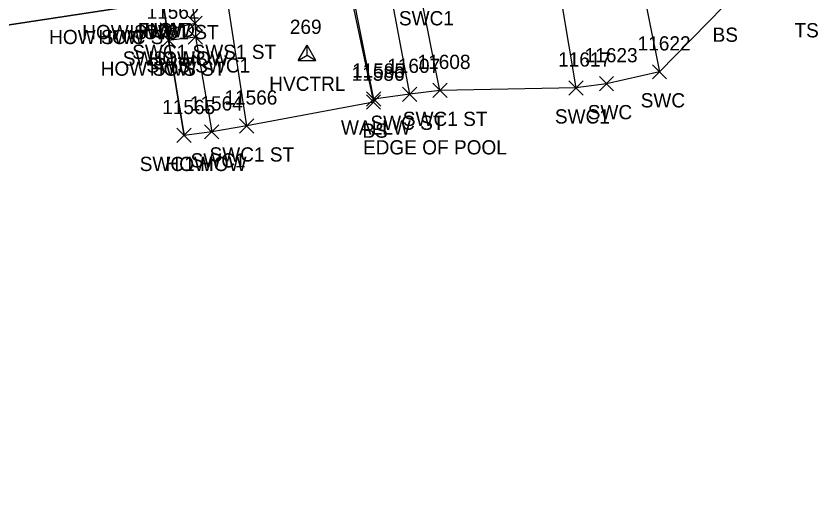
# Model space of a CAD drawing. Extents: x 1439173 to 1457902, y 641926 to 659889.
# Drawn here: x 1448144 to 1448256.7, y 648349 to 648416.4 of the extents above; entities that cross this region are included whole.
import ezdxf

# ---------------------------------------------------------------- set-up
doc = ezdxf.new("R2010")
doc.units = 0
for name, color, linetype in [('C_A', 7, 'Continuous'), ('C_I', 7, 'Continuous'), ('CPSM', 7, 'Continuous'), ('L_A', 7, 'Continuous'), ('L_I', 7, 'Continuous'), ('L_TIC', 7, 'Continuous'), ('LBC', 7, 'Continuous'), ('LELB', 7, 'Continuous'), ('LSOGP', 7, 'Continuous'), ('LW', 7, 'Continuous'), ('R_A', 7, 'Continuous'), ('R_C', 7, 'Continuous'), ('R_I', 7, 'Continuous'), ('R_TIC', 7, 'Continuous'), ('RSW', 7, 'Continuous')]:
    doc.layers.add(name, color=color, linetype=linetype)

msp = doc.modelspace()

# ---------------------------------------------------------------- linework, layer by layer
at = {"layer": 'CPSM'}
for p, q in [((1448183.65, 648410.16), (1448184.9, 648412.32)), ((1448186.15, 648410.16), (1448184.9, 648412.32)), ((1448184.9, 648410.88), (1448184.9, 648412.32)), ((1448183.65, 648410.16), (1448184.9, 648410.88)), ((1448183.65, 648410.16), (1448186.15, 648410.16)), ((1448184.9, 648410.88), (1448184.9, 648410.88)), ((1448184.9, 648410.88), (1448186.15, 648410.16))]:
    msp.add_line(p, q, dxfattribs=at)
at = {"layer": 'L_TIC'}
for points in [[(1448164.26, 648413.43), (1448166.26, 648415.43)], [(1448166.26, 648413.43), (1448164.26, 648415.43)], [(1448164.44, 648412), (1448166.44, 648414)], [(1448166.44, 648412), (1448164.44, 648414)], [(1448193.25, 648403.73), (1448195.25, 648405.73)], [(1448195.25, 648403.73), (1448193.25, 648405.73)], [(1448193.24, 648403.3), (1448195.24, 648405.3)], [(1448195.24, 648403.3), (1448193.24, 648405.3)], [(1448166.63, 648398.62), (1448168.63, 648400.62)], [(1448168.63, 648398.62), (1448166.63, 648400.62)]]:
    msp.add_lwpolyline(points, dxfattribs=at)
at = {"layer": 'LBC'}
msp.add_lwpolyline([(1448106.97, 648348.98), (1448106.07, 648354.65), (1448103.62, 648373.11), (1448115.37, 648374.84), (1448114.61, 648379.1), (1448112.61, 648391.38), (1448112.04, 648396.68), (1448115.74, 648397.19), (1448128.76, 648399.18), (1448133.78, 648399.92), (1448138.33, 648400.56), (1448136.26, 648414.13), (1448158.2, 648417.45), (1448162.57, 648418.14), (1448164.66, 648418.42), (1448165.26, 648414.43), (1448165.44, 648413), (1448167.63, 648399.62)], dxfattribs=at)
at = {"layer": 'LELB'}
msp.add_lwpolyline([(1448186.86, 648429.32), (1448189.13, 648429.17), (1448189.9, 648424.84), (1448194.24, 648404.3)], dxfattribs=at)
at = {"layer": 'LSOGP'}
for points in [[(1448243.43, 648417.77), (1448234.41, 648408.55), (1448226.97, 648406.89), (1448222.68, 648406.29), (1448203.57, 648405.95), (1448199.32, 648405.4), (1448194.25, 648404.73), (1448194.24, 648404.3), (1448176.43, 648400.95), (1448171.51, 648400.13), (1448167.63, 648399.62), (1448165.44, 648413), (1448165.26, 648414.43), (1448164.66, 648418.43)], [(1448158.2, 648417.45), (1448136.27, 648414.13)]]:
    msp.add_lwpolyline(points, dxfattribs=at)
at = {"layer": 'LW'}
msp.add_lwpolyline([(1448189.32, 648430.25), (1448189.39, 648429.14), (1448194.25, 648404.73)], dxfattribs=at)
at = {"layer": 'R_TIC'}
for points in [[(1448168.19, 648414.36), (1448170.19, 648416.36)], [(1448170.19, 648414.36), (1448168.19, 648416.36)], [(1448168.19, 648414.36), (1448170.19, 648416.36)], [(1448170.19, 648414.36), (1448168.19, 648416.36)], [(1448164.26, 648413.43), (1448166.26, 648415.43)], [(1448166.26, 648413.43), (1448164.26, 648415.43)], [(1448164.44, 648412), (1448166.44, 648414)], [(1448166.44, 648412), (1448164.44, 648414)], [(1448168.23, 648412.45), (1448170.23, 648414.45)], [(1448170.23, 648412.45), (1448168.23, 648414.45)], [(1448168.23, 648412.45), (1448170.23, 648414.45)], [(1448170.23, 648412.45), (1448168.23, 648414.45)], [(1448233.41, 648407.55), (1448235.41, 648409.55)], [(1448235.41, 648407.55), (1448233.41, 648409.55)], [(1448225.97, 648405.89), (1448227.97, 648407.89)], [(1448227.97, 648405.89), (1448225.97, 648407.89)], [(1448202.58, 648404.95), (1448204.58, 648406.95)], [(1448204.58, 648404.95), (1448202.58, 648406.95)], [(1448221.68, 648405.29), (1448223.68, 648407.29)], [(1448223.68, 648405.29), (1448221.68, 648407.29)], [(1448198.32, 648404.4), (1448200.32, 648406.4)], [(1448200.32, 648404.4), (1448198.32, 648406.4)], [(1448170.51, 648399.12), (1448172.51, 648401.12)], [(1448172.51, 648399.12), (1448170.51, 648401.12)], [(1448175.43, 648399.95), (1448177.43, 648401.95)], [(1448177.43, 648399.95), (1448175.43, 648401.95)], [(1448166.63, 648398.62), (1448168.63, 648400.62)], [(1448168.63, 648398.62), (1448166.63, 648400.62)]]:
    msp.add_lwpolyline(points, dxfattribs=at)
at = {"layer": 'RSW'}
for points in [[(1448199.32, 648405.4), (1448194.06, 648433.61), (1448221.19, 648437.97), (1448223.82, 648424.59), (1448230.94, 648425.81), (1448234.41, 648408.55), (1448226.97, 648406.89)], [(1448176.43, 648400.95), (1448172.35, 648427.85), (1448181.96, 648429.49), (1448183.74, 648430.87), (1448183.31, 648434.59)], [(1448203.58, 648405.95), (1448200.77, 648420.08), (1448201.07, 648424.74), (1448203.29, 648428.71), (1448207.39, 648431.3), (1448212.77, 648431.54), (1448216.65, 648429.58), (1448219.01, 648426.4), (1448219.75, 648423.61), (1448222.68, 648406.29)], [(1448162.57, 648418.14), (1448161.38, 648426), (1448162.89, 648426.32), (1448167.25, 648427.02), (1448169.19, 648415.36), (1448169.23, 648413.45), (1448171.51, 648400.12), (1448167.63, 648399.62)], [(1448169.19, 648415.36), (1448165.26, 648414.43)], [(1448165.44, 648413), (1448169.23, 648413.45)]]:
    msp.add_lwpolyline(points, dxfattribs=at)

# ---------------------------------------------------------------- texts
at = {"layer": 'C_A'}
msp.add_text('HVCTRL', height=2, dxfattribs=at).set_placement((1448179.6, 648405.88))
at = {"layer": 'C_I'}
msp.add_text('269', height=2, dxfattribs=at).set_placement((1448182.49, 648413.88))
at = {"layer": 'L_A'}
for s, p in [('HOW', (1448159.95, 648413.14)), ('FNWD', (1448161.13, 648413.42)), ('HOW', (1448162.05, 648413.42)), ('BS', (1448241.87, 648412.77)), ('TS', (1448253.37, 648413.39)), ('HOW', (1448155.59, 648412.45)), ('HOW', (1448162.64, 648409.43)), ('HOW', (1448162.82, 648408)), ('WALLW', (1448189.67, 648399.73)), ('BS', (1448192.68, 648399.3)), ('HOW', (1448165.02, 648394.62))]:
    msp.add_text(s, height=2, dxfattribs=at).set_placement(p)
at = {"layer": 'L_I'}
for s, p in [('11562', (1448162.36, 648416)), ('11586', (1448191.16, 648407.3)), ('11585', (1448191.23, 648407.73)), ('11565', (1448164.56, 648402.62))]:
    msp.add_text(s, height=2, dxfattribs=at).set_placement(p)
at = {"layer": 'R_A'}
for s, p in [('SWC1', (1448197.81, 648415.08)), ('HOW SWC1 ST', (1448153.33, 648413.14)), ('HOW SWC ST', (1448148.68, 648412.45)), ('SWC1 SWS1 ST', (1448160.35, 648410.36)), ('SWC1 SWS1 ST', (1448160.35, 648410.36)), ('SWS1 HOW', (1448159.02, 648409.43)), ('SWS SWC1', (1448162.36, 648408.45)), ('SWS SWC1', (1448162.36, 648408.45)), ('HOW SWS ST', (1448155.92, 648408)), ('SWC', (1448231.77, 648403.55)), ('SWC', (1448224.33, 648401.89)), ('SWC ST', (1448193.81, 648400.4)), ('SWC1 ST', (1448198.36, 648400.95)), ('SWC1', (1448219.72, 648401.29)), ('SWC1 ST', (1448171.21, 648395.95)), ('SWC1 HOW', (1448161.4, 648394.62)), ('SWC1', (1448168.55, 648395.12))]:
    msp.add_text(s, height=2, dxfattribs=at).set_placement(p)
at = {"layer": 'R_C'}
msp.add_text('EDGE OF POOL', height=2, dxfattribs=at).set_placement((1448192.76, 648396.95))
at = {"layer": 'R_I'}
for s, p in [('11562', (1448162.36, 648416)), ('11622', (1448231.34, 648411.55)), ('11617', (1448220.17, 648409.29)), ('11623', (1448223.9, 648409.89)), ('11607', (1448196.17, 648408.4)), ('11608', (1448200.43, 648408.95)), ('11566', (1448173.3, 648403.95)), ('11565', (1448164.56, 648402.62)), ('11564', (1448168.44, 648403.12))]:
    msp.add_text(s, height=2, dxfattribs=at).set_placement(p)

doc.saveas('drawing.dxf')
